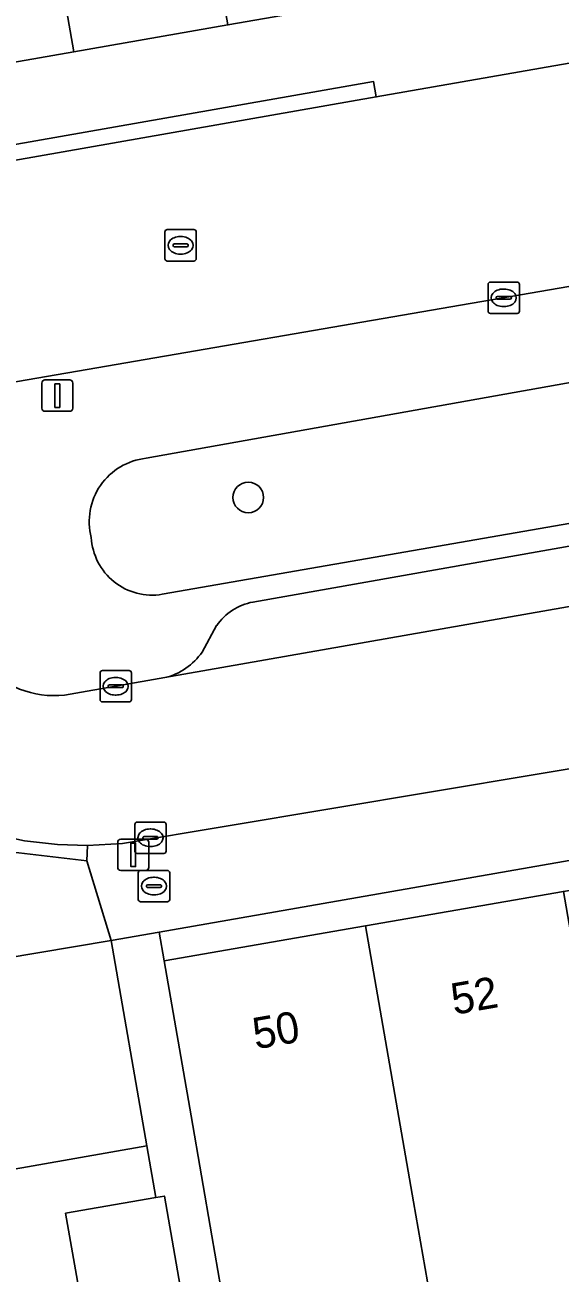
# Model space of a CAD drawing. Extents: x 162879 to 165540, y 384011 to 385181.
# Drawn here: x 164268.32 to 164285.4, y 384718.27 to 384758.06 of the extents above; entities that cross this region are included whole.
import ezdxf

# ---------------------------------------------------------------- set-up
doc = ezdxf.new("R2010")
doc.units = 0
for name, color, linetype in [('IMGEO_Boom', 7, 'Continuous'), ('IMGEO_Brandkraan', 7, 'Continuous'), ('IMGEO_Erf', 7, 'Continuous'), ('IMGEO_Groenvoorziening', 7, 'Continuous'), ('IMGEO_Kolk', 7, 'Continuous'), ('IMGEO_Lichtmast', 7, 'Continuous'), ('IMGEO_Pand', 7, 'Continuous'), ('IMGEO_Pand_nummerreeks', 7, 'Continuous'), ('IMGEO_Parkeervlak_open', 7, 'Continuous'), ('IMGEO_Rijbaan_lokaal_gesloten', 7, 'Continuous'), ('IMGEO_Rijbaan_lokaal_open', 7, 'Continuous'), ('IMGEO_Rioolput', 7, 'Continuous'), ('IMGEO_Voetpad_open', 7, 'Continuous')]:
    doc.layers.add(name, color=color, linetype=linetype)

msp = doc.modelspace()

# ---------------------------------------------------------------- linework, layer by layer
at = {"layer": 'IMGEO_Boom'}
msp.add_circle((164275.45, 384743), 0.489, dxfattribs=at)
at = {"layer": 'IMGEO_Brandkraan'}
for p, q in [((164271.941, 384730.184), (164271.941, 384731.036)), ((164272.016, 384731.11), (164272.868, 384731.11)), ((164272.429, 384730.89), (164272.454, 384730.89)), ((164272.942, 384731.036), (164272.942, 384730.184)), ((164272.2, 384730.604), (164272.2, 384730.616)), ((164272.638, 384730.567), (164272.24, 384730.567)), ((164272.243, 384730.653), (164272.641, 384730.653)), ((164272.684, 384730.616), (164272.684, 384730.604)), ((164272.868, 384730.11), (164272.016, 384730.11)), ((164272.452, 384730.33), (164272.427, 384730.33))]:
    msp.add_line(p, q, dxfattribs=at)
for points in [[(164271.941, 384730.184), (164271.941, 384731.036)], [(164272.016, 384731.11), (164272.868, 384731.11)], [(164272.942, 384731.036), (164272.942, 384730.184)], [(164272.868, 384730.11), (164272.016, 384730.11)]]:
    msp.add_lwpolyline(points, dxfattribs=at)
for centre, radius, start, end in [((164272.018, 384731.034), 0.0765, 91.552, 178.448), ((164272.018, 384731.034), 0.0765, 91.552, 178.448), ((164272.866, 384731.034), 0.0765, 1.552, 88.448), ((164272.866, 384731.034), 0.0765, 1.552, 88.448), ((164272.24, 384730.613), 0.0403, 85.8775, 175.7526), ((164272.237, 384730.603), 0.0366, 178.938, 274.7102), ((164272.641, 384730.61), 0.043, 264.8664, 352.4533), ((164272.645, 384730.615), 0.0386, 1.7309, 96.639), ((164272.018, 384730.186), 0.0765, 181.552, 268.448), ((164272.018, 384730.186), 0.0765, 181.552, 268.448), ((164272.866, 384730.186), 0.0765, 271.552, 358.448), ((164272.866, 384730.186), 0.0765, 271.552, 358.448)]:
    msp.add_arc(centre, radius, start, end, dxfattribs=at)
for centre, major_axis, ratio, start_param, end_param in [((164272.428, 384730.61), (-0.387, 0.002), 0.722429, 4.712389, 7.853982), ((164272.453, 384730.61), (-0.39, 0.002), 0.717154, 1.570796, 4.712389)]:
    msp.add_ellipse(centre, major_axis=major_axis, ratio=ratio, start_param=start_param, end_param=end_param, dxfattribs=at)
at = {"layer": 'IMGEO_Erf'}
msp.add_lwpolyline([(164310.739, 384734.826), (164317.048, 384735.923), (164323.356, 384737.02), (164329.785, 384738.138), (164329.618, 384739.098), (164272.604, 384729.14), (164272.764, 384728.223), (164279.192, 384729.341), (164285.503, 384730.438), (164291.811, 384731.535), (164298.12, 384732.632), (164304.429, 384733.729)], close=True, dxfattribs=at)
msp.add_lwpolyline([(164267.572, 384682.442), (164276.136, 384683.942), (164275.401, 384688.17), (164278.129, 384688.645), (164277.36, 384693.022), (164274.485, 384692.514), (164273.786, 384696.464), (164276.665, 384696.973), (164276.33, 384699.045), (164273.43, 384698.541), (164272.653, 384703.01), (164271.945, 384707.081), (164274.845, 384707.586), (164273.998, 384712.149), (164271.102, 384711.645), (164270.42, 384715.664), (164269.619, 384720.177), (164272.498, 384720.678), (164272.209, 384722.324), (164266.456, 384721.324)], dxfattribs=at)
at = {"layer": 'IMGEO_Groenvoorziening'}
for points in [[(164347.515, 384757.521), (164304.442, 384750), (164272.188, 384744.248)], [(164272.704, 384739.912), (164330.787, 384750), (164348.072, 384753.135)]]:
    msp.add_lwpolyline(points, dxfattribs=at)
for centre, radius, start, end in [((164272.4, 384742.234), 2.025, 96.0041, 194.5867), ((164272.387, 384741.836), 1.95, 183.3021, 279.3536)]:
    msp.add_arc(centre, radius, start, end, dxfattribs=at)
at = {"layer": 'IMGEO_Kolk'}
for p, q in [((164283.1, 384748.94), (164283.1, 384749.792)), ((164283.175, 384749.866), (164284.027, 384749.866)), ((164283.588, 384749.646), (164283.613, 384749.646)), ((164284.101, 384749.792), (164284.101, 384748.94)), ((164283.359, 384749.36), (164283.359, 384749.372)), ((164283.797, 384749.323), (164283.399, 384749.323)), ((164283.402, 384749.409), (164283.8, 384749.409)), ((164283.843, 384749.372), (164283.843, 384749.36)), ((164284.027, 384748.866), (164283.175, 384748.866)), ((164283.611, 384749.086), (164283.586, 384749.086)), ((164270.719, 384736.554), (164270.719, 384737.406)), ((164270.794, 384737.48), (164271.646, 384737.48)), ((164271.207, 384737.26), (164271.232, 384737.26)), ((164271.72, 384737.406), (164271.72, 384736.554)), ((164270.978, 384736.974), (164270.978, 384736.986)), ((164271.416, 384736.937), (164271.018, 384736.937)), ((164271.021, 384737.023), (164271.419, 384737.023)), ((164271.462, 384736.986), (164271.462, 384736.974)), ((164271.646, 384736.48), (164270.794, 384736.48)), ((164271.23, 384736.7), (164271.205, 384736.7)), ((164271.829, 384731.725), (164271.829, 384732.577)), ((164271.904, 384732.651), (164272.756, 384732.651)), ((164272.83, 384732.577), (164272.83, 384731.725)), ((164272.088, 384732.145), (164272.088, 384732.157)), ((164272.526, 384732.108), (164272.128, 384732.108)), ((164272.131, 384732.194), (164272.529, 384732.194)), ((164272.317, 384732.431), (164272.342, 384732.431)), ((164272.572, 384732.157), (164272.572, 384732.145)), ((164272.756, 384731.651), (164271.904, 384731.651)), ((164272.34, 384731.871), (164272.315, 384731.871))]:
    msp.add_line(p, q, dxfattribs=at)
for points in [[(164283.1, 384748.94), (164283.1, 384749.792)], [(164283.175, 384749.866), (164284.027, 384749.866)], [(164284.101, 384749.792), (164284.101, 384748.94)], [(164284.027, 384748.866), (164283.175, 384748.866)], [(164270.719, 384736.554), (164270.719, 384737.406)], [(164270.794, 384737.48), (164271.646, 384737.48)], [(164271.72, 384737.406), (164271.72, 384736.554)], [(164271.646, 384736.48), (164270.794, 384736.48)], [(164271.829, 384731.725), (164271.829, 384732.577)], [(164271.904, 384732.651), (164272.756, 384732.651)], [(164272.83, 384732.577), (164272.83, 384731.725)], [(164272.756, 384731.651), (164271.904, 384731.651)]]:
    msp.add_lwpolyline(points, dxfattribs=at)
for centre, radius, start, end in [((164283.177, 384749.79), 0.0765, 91.552, 178.448), ((164283.177, 384749.79), 0.0765, 91.552, 178.448), ((164284.025, 384749.79), 0.0765, 1.552, 88.448), ((164284.025, 384749.79), 0.0765, 1.552, 88.448), ((164283.399, 384749.369), 0.0403, 85.8775, 175.7526), ((164283.396, 384749.359), 0.0366, 178.938, 274.7102), ((164283.8, 384749.366), 0.043, 264.8664, 352.4533), ((164283.804, 384749.371), 0.0386, 1.7309, 96.639), ((164283.177, 384748.942), 0.0765, 181.552, 268.448), ((164283.177, 384748.942), 0.0765, 181.552, 268.448), ((164284.025, 384748.942), 0.0765, 271.552, 358.448), ((164284.025, 384748.942), 0.0765, 271.552, 358.448), ((164270.796, 384737.404), 0.0765, 91.552, 178.448), ((164270.796, 384737.404), 0.0765, 91.552, 178.448), ((164271.644, 384737.404), 0.0765, 1.552, 88.448), ((164271.644, 384737.404), 0.0765, 1.552, 88.448), ((164271.018, 384736.983), 0.0403, 85.8775, 175.7526), ((164271.015, 384736.973), 0.0366, 178.938, 274.7102), ((164271.419, 384736.98), 0.043, 264.8664, 352.4533), ((164271.423, 384736.985), 0.0386, 1.7309, 96.639), ((164270.796, 384736.556), 0.0765, 181.552, 268.448), ((164270.796, 384736.556), 0.0765, 181.552, 268.448), ((164271.644, 384736.556), 0.0765, 271.552, 358.448), ((164271.644, 384736.556), 0.0765, 271.552, 358.448), ((164271.906, 384732.575), 0.0765, 91.552, 178.448), ((164271.906, 384732.575), 0.0765, 91.552, 178.448), ((164272.754, 384732.575), 0.0765, 1.552, 88.448), ((164272.754, 384732.575), 0.0765, 1.552, 88.448), ((164272.128, 384732.154), 0.0403, 85.8775, 175.7526), ((164272.125, 384732.144), 0.0366, 178.938, 274.7102), ((164272.529, 384732.151), 0.043, 264.8664, 352.4533), ((164272.533, 384732.156), 0.0386, 1.7309, 96.639), ((164271.906, 384731.727), 0.0765, 181.552, 268.448), ((164271.906, 384731.727), 0.0765, 181.552, 268.448), ((164272.754, 384731.727), 0.0765, 271.552, 358.448), ((164272.754, 384731.727), 0.0765, 271.552, 358.448)]:
    msp.add_arc(centre, radius, start, end, dxfattribs=at)
for centre, major_axis, ratio, start_param, end_param in [((164283.587, 384749.366), (-0.387, 0.002), 0.722429, 4.712389, 7.853982), ((164283.612, 384749.366), (-0.39, 0.002), 0.717154, 1.570796, 4.712389), ((164271.206, 384736.98), (-0.387, 0.002), 0.722429, 4.712389, 7.853982), ((164271.231, 384736.98), (-0.39, 0.002), 0.717154, 1.570796, 4.712389), ((164272.316, 384732.151), (-0.387, 0.002), 0.722429, 4.712389, 7.853982), ((164272.341, 384732.151), (-0.39, 0.002), 0.717154, 1.570796, 4.712389)]:
    msp.add_ellipse(centre, major_axis=major_axis, ratio=ratio, start_param=start_param, end_param=end_param, dxfattribs=at)
at = {"layer": 'IMGEO_Lichtmast'}
for p, q in [((164268.862, 384745.848), (164268.862, 384746.648)), ((164268.862, 384746.648), (164268.862, 384745.848)), ((164268.962, 384746.748), (164269.752, 384746.748)), ((164269.752, 384746.748), (164268.962, 384746.748)), ((164269.852, 384746.648), (164269.852, 384745.848)), ((164269.852, 384745.848), (164269.852, 384746.648)), ((164269.752, 384745.748), (164268.962, 384745.748)), ((164268.962, 384745.748), (164269.752, 384745.748)), ((164271.383, 384732.105), (164272.173, 384732.105)), ((164272.173, 384732.105), (164271.383, 384732.105)), ((164271.283, 384731.205), (164271.283, 384732.005)), ((164271.283, 384732.005), (164271.283, 384731.205)), ((164272.273, 384732.005), (164272.273, 384731.205)), ((164272.273, 384731.205), (164272.273, 384732.005)), ((164272.173, 384731.105), (164271.383, 384731.105)), ((164271.383, 384731.105), (164272.173, 384731.105))]:
    msp.add_line(p, q, dxfattribs=at)
for points in [[(164269.282, 384746.623), (164269.432, 384746.623), (164269.432, 384745.873), (164269.282, 384745.873), (164269.282, 384746.623)], [(164271.703, 384731.98), (164271.853, 384731.98), (164271.853, 384731.23), (164271.703, 384731.23), (164271.703, 384731.98)]]:
    msp.add_lwpolyline(points, dxfattribs=at)
for centre, start, end in [((164268.962, 384746.648), 90, 180), ((164268.962, 384746.648), 90, 180), ((164269.752, 384746.648), 0, 90), ((164269.752, 384746.648), 360, 90), ((164268.962, 384745.848), 180, 270), ((164268.962, 384745.848), 180, 270), ((164269.752, 384745.848), 270, 0), ((164269.752, 384745.848), 270, 0), ((164271.383, 384732.005), 90, 180), ((164271.383, 384732.005), 90, 180), ((164272.173, 384732.005), 0, 90), ((164272.173, 384732.005), 360, 90), ((164271.383, 384731.205), 180, 270), ((164271.383, 384731.205), 180, 270), ((164272.173, 384731.205), 270, 0), ((164272.173, 384731.205), 270, 0)]:
    msp.add_arc(centre, 0.1, start, end, dxfattribs=at)
at = {"layer": 'IMGEO_Pand'}
for points in [[(164281.394, 384716.714), (164287.703, 384717.811), (164287.029, 384721.677), (164285.503, 384730.438), (164279.192, 384729.341), (164280.726, 384720.546)], [(164281.394, 384716.714), (164280.726, 384720.546), (164279.192, 384729.341), (164272.764, 384728.223), (164273.623, 384723.288), (164274.288, 384719.461), (164274.96, 384715.595)], [(164271.071, 384728.872), (164265.311, 384727.908), (164266.456, 384721.324), (164272.209, 384722.324)], [(164272.498, 384720.678), (164269.619, 384720.177), (164270.42, 384715.664), (164273.56, 384716.212), (164272.775, 384720.726)]]:
    msp.add_lwpolyline(points, close=True, dxfattribs=at)
at = {"layer": 'IMGEO_Parkeervlak_open'}
for points in [[(164345.942, 384752.101), (164334.059, 384750), (164275.6, 384739.664)], [(164272.79, 384737.256), (164345.442, 384750), (164349.52, 384750.709)], [(164274.441, 384738.913), (164273.978, 384738.072)]]:
    msp.add_lwpolyline(points, dxfattribs=at)
for centre, radius, start, end in [((164275.917, 384737.906), 1.787, 100.2072, 145.677), ((164272.329, 384739.2), 1.997, 283.3356, 325.6323)]:
    msp.add_arc(centre, radius, start, end, dxfattribs=at)
at = {"layer": 'IMGEO_Rijbaan_lokaal_gesloten'}
for points in [[(164371.601, 384771.819), (164361.498, 384770.071), (164346.209, 384767.398), (164324.914, 384763.697), (164289.347, 384757.489), (164279.535, 384755.77), (164266.209, 384753.43), (164257.378, 384751.922), (164246.314, 384750), (164240.108, 384748.922), (164237.753, 384748.5), (164184.34, 384739.338), (164178.884, 384738.404), (164123.872, 384728.793), (164118.192, 384727.8)], [(164239.041, 384741.721), (164240.196, 384741.928), (164240.504, 384741.984), (164259.24, 384745.138), (164264.928, 384746.16), (164287.286, 384750), (164347.249, 384760.637), (164364.484, 384763.619), (164364.744, 384763.664), (164371.872, 384764.823)]]:
    msp.add_lwpolyline(points, dxfattribs=at)
at = {"layer": 'IMGEO_Rijbaan_lokaal_open'}
for points in [[(164349.316, 384760.623), (164347.249, 384760.637), (164287.286, 384750), (164264.928, 384746.16), (164265.088, 384745.263), (164264.791, 384745.214), (164265.614, 384740.194)], [(164272.188, 384744.248), (164304.442, 384750), (164347.515, 384757.521)], [(164348.072, 384753.135), (164330.787, 384750), (164272.704, 384739.912)], [(164351.591, 384746.015), (164351.682, 384745.895), (164355.545, 384746.547), (164355.587, 384746.207), (164356.688, 384746.339), (164355.551, 384752.216), (164354.61, 384752.049), (164354.632, 384751.799), (164350.68, 384751.076), (164350.711, 384750.916), (164349.52, 384750.709), (164345.442, 384750), (164272.79, 384737.256), (164269.771, 384736.726)], [(164275.6, 384739.664), (164334.059, 384750), (164345.942, 384752.101)], [(164264.912, 384733.139), (164267.267, 384732.271), (164268.306, 384732.057), (164269.36, 384731.936), (164270.322, 384731.908), (164271.441, 384731.972), (164287.974, 384734.728), (164351.591, 384746.015)], [(164273.978, 384738.072), (164274.441, 384738.913)], [(164269.771, 384736.726), (164272.79, 384737.256)]]:
    msp.add_lwpolyline(points, dxfattribs=at)
for centre, radius, start, end in [((164272.4, 384742.234), 2.025, 96.0041, 194.5867), ((164272.387, 384741.836), 1.95, 183.3021, 279.3536), ((164275.917, 384737.906), 1.787, 100.2072, 145.677), ((164272.329, 384739.2), 1.997, 283.3356, 325.6323), ((164269.261, 384739.709), 3.026, 224.2874, 279.6927), ((164269.261, 384739.709), 3.026, 224.2874, 279.6927)]:
    msp.add_arc(centre, radius, start, end, dxfattribs=at)
at = {"layer": 'IMGEO_Rioolput'}
for p, q in [((164272.865, 384751.539), (164273.717, 384751.539)), ((164272.79, 384750.613), (164272.79, 384751.465)), ((164273.278, 384751.319), (164273.303, 384751.319)), ((164273.791, 384751.465), (164273.791, 384750.613)), ((164273.049, 384751.033), (164273.049, 384751.045)), ((164273.487, 384750.996), (164273.089, 384750.996)), ((164273.092, 384751.082), (164273.49, 384751.082)), ((164273.301, 384750.759), (164273.276, 384750.759)), ((164273.533, 384751.045), (164273.533, 384751.033)), ((164273.717, 384750.539), (164272.865, 384750.539))]:
    msp.add_line(p, q, dxfattribs=at)
for points in [[(164272.865, 384751.539), (164273.717, 384751.539)], [(164272.79, 384750.613), (164272.79, 384751.465)], [(164273.791, 384751.465), (164273.791, 384750.613)], [(164273.717, 384750.539), (164272.865, 384750.539)]]:
    msp.add_lwpolyline(points, dxfattribs=at)
for centre, radius, start, end in [((164272.867, 384751.463), 0.0765, 91.552, 178.448), ((164272.867, 384751.463), 0.0765, 91.552, 178.448), ((164273.715, 384751.463), 0.0765, 1.552, 88.448), ((164273.715, 384751.463), 0.0765, 1.552, 88.448), ((164273.089, 384751.042), 0.0403, 85.8775, 175.7526), ((164273.086, 384751.032), 0.0366, 178.938, 274.7102), ((164273.49, 384751.039), 0.043, 264.8664, 352.4533), ((164273.494, 384751.044), 0.0386, 1.7309, 96.639), ((164272.867, 384750.615), 0.0765, 181.552, 268.448), ((164272.867, 384750.615), 0.0765, 181.552, 268.448), ((164273.715, 384750.615), 0.0765, 271.552, 358.448), ((164273.715, 384750.615), 0.0765, 271.552, 358.448)]:
    msp.add_arc(centre, radius, start, end, dxfattribs=at)
for centre, major_axis, ratio, start_param, end_param in [((164273.277, 384751.039), (-0.387, 0.002), 0.722429, 4.712389, 7.853982), ((164273.302, 384751.039), (-0.39, 0.002), 0.717154, 1.570796, 4.712389)]:
    msp.add_ellipse(centre, major_axis=major_axis, ratio=ratio, start_param=start_param, end_param=end_param, dxfattribs=at)
at = {"layer": 'IMGEO_Voetpad_open'}
for points in [[(164399.113, 384779.726), (164304.173, 384763.168), (164300.283, 384762.485), (164283.781, 384759.634), (164274.801, 384758.067), (164269.885, 384757.21), (164265.676, 384756.475), (164266.123, 384753.922), (164279.449, 384756.262), (164279.535, 384755.77), (164289.347, 384757.489), (164324.914, 384763.697), (164346.209, 384767.398), (164361.498, 384770.071)], [(164264.487, 384756.268), (164265.676, 384756.475), (164269.885, 384757.21), (164268.133, 384767.243)], [(164356.891, 384745.17), (164356.688, 384746.339), (164355.587, 384746.207), (164355.545, 384746.547), (164351.682, 384745.895), (164351.591, 384746.015), (164287.974, 384734.728), (164271.441, 384731.972), (164270.322, 384731.908), (164270.295, 384731.412), (164271.071, 384728.872), (164272.604, 384729.14), (164329.618, 384739.098)], [(164270.295, 384731.412), (164267.211, 384731.775), (164267.267, 384732.271), (164264.912, 384733.139)], [(164257.451, 384729.459), (164249.562, 384728.018), (164250.022, 384725.287), (164251.107, 384725.473), (164259.886, 384726.999), (164265.311, 384727.908), (164271.071, 384728.872), (164270.295, 384731.412)], [(164274.96, 384715.595), (164274.288, 384719.461), (164273.623, 384723.288), (164272.764, 384728.223), (164272.604, 384729.14), (164271.071, 384728.872), (164272.209, 384722.324), (164272.498, 384720.678), (164272.775, 384720.726), (164273.56, 384716.212)]]:
    msp.add_lwpolyline(points, dxfattribs=at)
for points in [[(164273.015, 384768.095), (164268.133, 384767.243), (164269.885, 384757.21), (164274.801, 384758.067)], [(164279.535, 384755.77), (164279.449, 384756.262), (164266.123, 384753.922), (164266.209, 384753.43)], [(164270.322, 384731.908), (164269.36, 384731.936), (164268.306, 384732.057), (164267.267, 384732.271), (164267.211, 384731.775), (164270.295, 384731.412)]]:
    msp.add_lwpolyline(points, close=True, dxfattribs=at)

# ---------------------------------------------------------------- texts
at = {"layer": 'IMGEO_Pand_nummerreeks'}
for s, p in [('52', (164282.012, 384726.502)), ('50', (164275.683, 384725.402))]:
    msp.add_text(s, height=1, rotation=9.8642, dxfattribs=at).set_placement(p)

doc.saveas('drawing.dxf')
